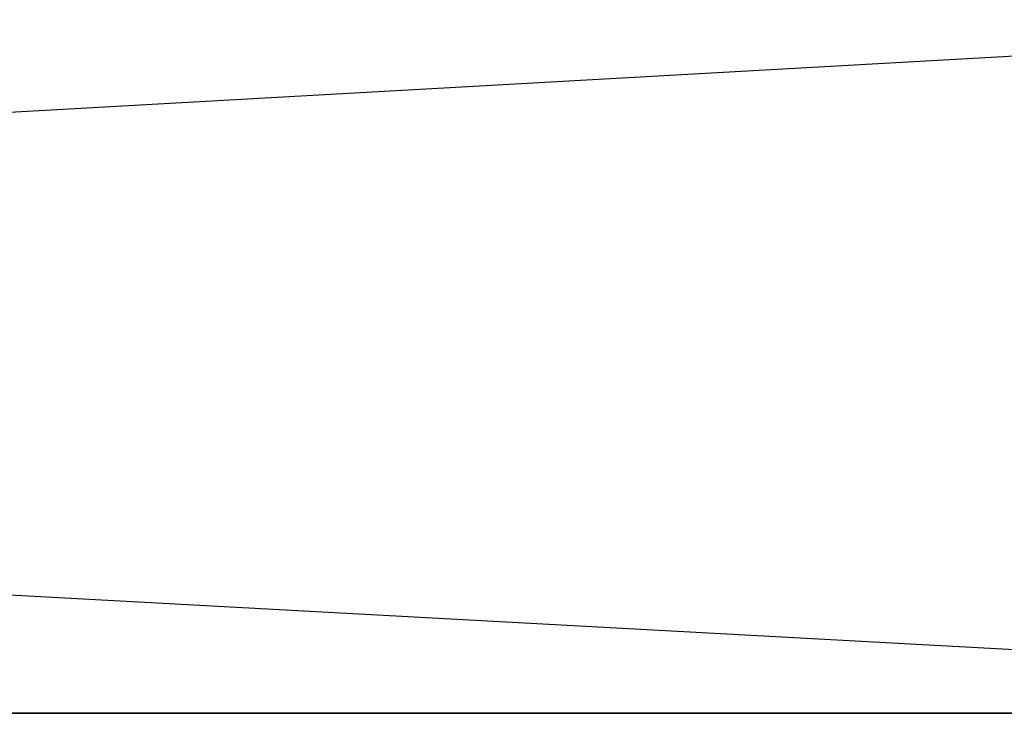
# Model space of a CAD drawing. Header units: centimetres. Extents: x 0.1 to 26.3, y 0 to 13.2.
# Tile 603 of 656: x 3.25055 to 3.25332, y 13.24073 to 13.24269. Entities that reach past the tile are written whole.
import ezdxf

# ---------------------------------------------------------------- set-up
doc = ezdxf.new("R2010")
doc.units = ezdxf.units.CM
doc.header["$LTSCALE"] = 2.54
doc.layers.get('0').update_dxf_attribs({"true_color": 0xff5454})

# ---------------------------------------------------------------- blocks, each defined once
blk = doc.blocks.new('Pojemnik na r_czniki papierowe CRESTO.STL')
at = {"color": 0}
for p, q in [((3.2200001, 13.2427338, 29.3345276), (3.2566402, 13.2407333, 29.3304993)), ((3.2200001, 13.2427338, 19.0345276), (3.2566402, 13.2407333, 19.0304993)), ((3.2560047, 13.2427338, 28.3722839), (3.2204258, 13.2407333, 28.3626495)), ((3.2560047, 13.2427338, 18.0722855), (3.2204258, 13.2407333, 18.0626495)), ((3.2566402, 13.2407333, 29.3304993), (3.2204258, 13.2407333, 29.3373505)), ((3.2204258, 13.2407333, 28.3626495), (3.2566402, 13.2407333, 28.3695007)), ((3.2566402, 13.2407333, 19.0304993), (3.2204258, 13.2407333, 19.0373505)), ((3.2204258, 13.2407333, 18.0626495), (3.2566402, 13.2407333, 18.0695007))]:
    blk.add_line(p, q, dxfattribs=at)

msp = doc.modelspace()

# ---------------------------------------------------------------- block references
at = {"color": 0}
msp.add_blockref('Pojemnik na r_czniki papierowe CRESTO.STL', (0, 0), dxfattribs=at)

doc.saveas('drawing.dxf')
